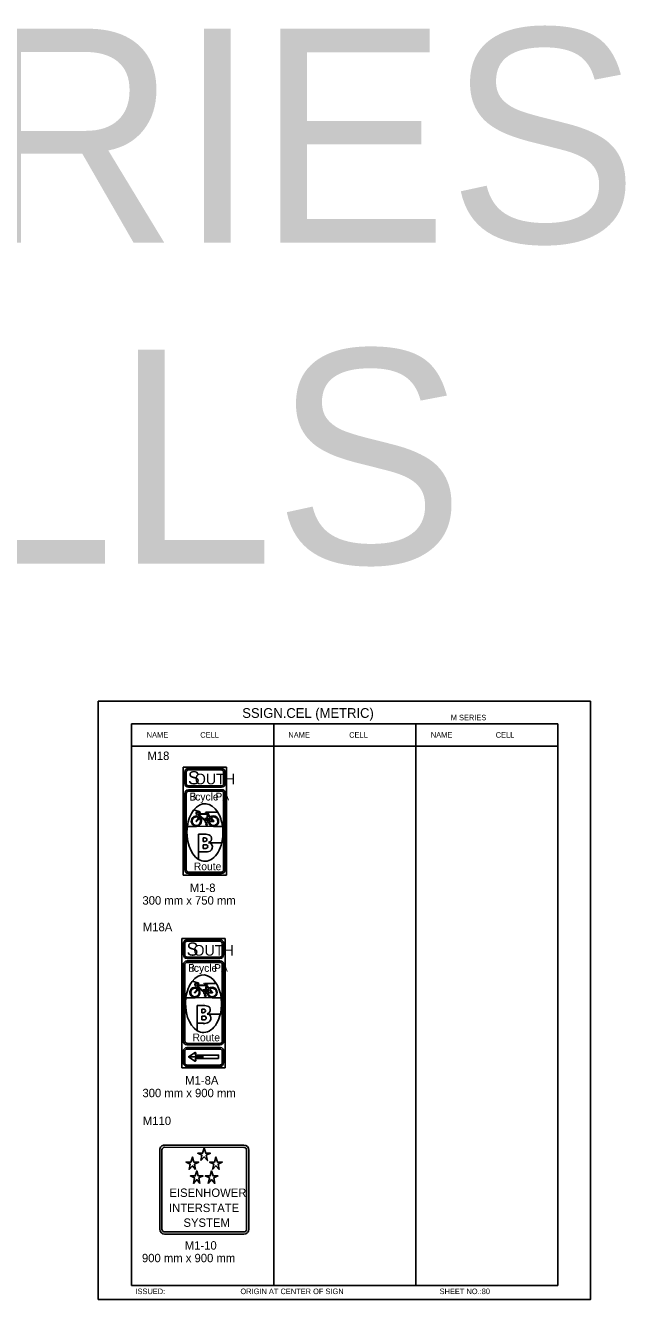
# Model space of a CAD drawing. Extents: x -12 to 6962, y -3756 to 679.
# Drawn here: x 3697.8 to 3911.5, y 225.3 to 679.1 of the extents above; entities that cross this region are included whole.
import ezdxf

# ---------------------------------------------------------------- set-up
doc = ezdxf.new("R2010")
doc.units = 0
for name, color, linetype in [('Level 1', 7, 'Continuous'), ('Level 2', 7, 'Continuous'), ('Level 3', 7, 'Continuous'), ('Level 61', 7, 'Continuous')]:
    doc.layers.add(name, color=color, linetype=linetype)

msp = doc.modelspace()

# ---------------------------------------------------------------- linework, layer by layer
at = {"layer": 'Level 1'}
for p, q in [((3887.39, 430.35), (3735.63, 430.35)), ((3735.63, 430.35), (3735.63, 230.35)), ((3786.22, 430.35), (3786.22, 230.35)), ((3836.8, 430.35), (3836.8, 230.35)), ((3887.39, 430.35), (3887.39, 230.35)), ((3887.39, 422.43), (3735.63, 422.43)), ((3769.39, 414.94), (3753.99, 414.94)), ((3753.99, 414.94), (3753.99, 376.49)), ((3754.6, 413.24), (3754.56, 409.01)), ((3755.06, 409.01), (3755.06, 413.14)), ((3755.83, 413.91), (3767.6, 413.91)), ((3767.6, 414.46), (3755.86, 414.45)), ((3768.37, 413.14), (3768.37, 409.01)), ((3768.92, 409.01), (3768.92, 413.14)), ((3769.39, 414.94), (3769.39, 376.49)), ((3754.56, 378.32), (3754.56, 405.55)), ((3755.09, 405.54), (3755.05, 378.3)), ((3755.83, 406.81), (3763.23, 406.8)), ((3768.37, 378.32), (3768.37, 405.88)), ((3768.92, 405.88), (3768.92, 378.32)), ((3760.04, 398.94), (3757.73, 399.65)), ((3757.73, 399.65), (3760.04, 398.94)), ((3757.73, 399.65), (3757.73, 399.65)), ((3759.16, 396.35), (3758.67, 395.8)), ((3758.83, 395.69), (3759.38, 396.3)), ((3759.16, 398), (3759.16, 398.22)), ((3759.33, 397.07), (3759.16, 396.35)), ((3759.55, 399.05), (3759.27, 399.1)), ((3759.27, 399.1), (3760.04, 398.94)), ((3759.71, 398.77), (3759.38, 397.4)), ((3759.38, 396.3), (3759.55, 396.96)), ((3759.55, 396.96), (3759.55, 396.96)), ((3759.71, 397.62), (3759.6, 397.23)), ((3761.86, 395.69), (3759.71, 397.62)), ((3759.77, 398.28), (3760.04, 398.94)), ((3762.63, 398.28), (3759.77, 398.28)), ((3761.64, 395.69), (3761.64, 395.69)), ((3762.08, 396.63), (3761.69, 396.63)), ((3761.86, 395.69), (3761.86, 395.69)), ((3761.97, 398.77), (3762.63, 398.55)), ((3763.23, 398.88), (3762.02, 398.88)), ((3762.24, 394.48), (3762.08, 395.14)), ((3762.85, 397.89), (3762.35, 395.69)), ((3762.35, 395.2), (3762.46, 394.48)), ((3762.46, 395.64), (3763.01, 395.69)), ((3763.01, 395.42), (3762.46, 395.31)), ((3762.63, 398.55), (3762.63, 398.28)), ((3763.62, 397.01), (3762.85, 397.89)), ((3762.9, 398.55), (3762.9, 398.22)), ((3762.9, 398.22), (3763.67, 397.12)), ((3763.23, 398.88), (3763.23, 398.88)), ((3763.23, 398.88), (3763.23, 398.88)), ((3766.31, 398.88), (3763.23, 398.88)), ((3766.31, 398.88), (3763.23, 398.88)), ((3763.23, 395.69), (3764.55, 395.8)), ((3764.72, 395.58), (3763.29, 395.47)), ((3763.29, 395.47), (3763.29, 395.47)), ((3763.62, 397.01), (3763.62, 397.01)), ((3764.55, 395.8), (3763.67, 396.79)), ((3763.95, 396.85), (3763.95, 396.85)), ((3763.95, 396.85), (3764.77, 395.8)), ((3758.67, 393.77), (3755.48, 393.77)), ((3755.48, 393.77), (3758.67, 393.77)), ((3755.48, 393.77), (3755.48, 393.77)), ((3758.67, 393.77), (3764.77, 393.88)), ((3758.67, 393.77), (3764.77, 393.88)), ((3761.69, 391.02), (3759.38, 391.02)), ((3759.38, 391.02), (3759.38, 382.11)), ((3762.08, 394.48), (3762.24, 394.48)), ((3762.52, 394.32), (3762.08, 394.32)), ((3762.46, 394.48), (3762.52, 394.48)), ((3764.77, 393.77), (3767.91, 393.77)), ((3764.77, 393.77), (3767.91, 393.77)), ((3761.09, 388.43), (3761.09, 389.7)), ((3761.09, 389.7), (3761.69, 389.7)), ((3761.69, 388.43), (3761.09, 388.43)), ((3761.09, 387.28), (3762.02, 387.28)), ((3761.09, 385.96), (3761.09, 387.28)), ((3762.13, 385.96), (3761.09, 385.96)), ((3767.63, 387.99), (3763.01, 388.05)), ((3767.74, 387.99), (3763.01, 387.99)), ((3767.74, 388.05), (3767.63, 387.99)), ((3761.69, 384.69), (3759.38, 384.69)), ((3759.38, 384.69), (3759.38, 382.11)), ((3755.83, 377.55), (3767.6, 377.55)), ((3767.6, 377), (3755.83, 377)), ((3769.39, 376.49), (3753.99, 376.49)), ((3768.92, 353.92), (3753.52, 353.92)), ((3753.52, 353.92), (3753.52, 307.78)), ((3768.92, 353.92), (3768.92, 307.78)), ((3754.07, 352.11), (3754.08, 348.04)), ((3754.54, 348.02), (3754.53, 352.15)), ((3755.3, 352.92), (3767.09, 352.93)), ((3767.1, 353.46), (3755.39, 353.43)), ((3767.85, 352.16), (3767.87, 348.02)), ((3768.37, 348.03), (3768.39, 352.18)), ((3755.31, 345.87), (3762.76, 345.88)), ((3754.03, 317.32), (3754.03, 344.59)), ((3754.54, 344.59), (3754.57, 317.33)), ((3767.88, 317.31), (3767.88, 344.6)), ((3768.38, 344.59), (3768.38, 317.32)), ((3759.57, 337.92), (3757.26, 338.63)), ((3757.26, 338.63), (3759.57, 337.92)), ((3757.26, 338.63), (3757.26, 338.63)), ((3758.69, 336.98), (3758.69, 337.2)), ((3758.85, 336.05), (3758.69, 335.33)), ((3759.07, 338.03), (3758.8, 338.08)), ((3758.8, 338.08), (3759.57, 337.92)), ((3759.24, 337.75), (3758.91, 336.38)), ((3758.91, 335.28), (3759.07, 335.94)), ((3759.07, 335.94), (3759.07, 335.94)), ((3759.24, 336.6), (3759.13, 336.21)), ((3761.38, 334.67), (3759.24, 336.6)), ((3759.29, 337.26), (3759.57, 337.92)), ((3762.15, 337.26), (3759.29, 337.26)), ((3761.49, 337.75), (3762.15, 337.53)), ((3762.76, 337.86), (3761.55, 337.86)), ((3762.37, 336.87), (3761.88, 334.67)), ((3762.15, 337.53), (3762.15, 337.26)), ((3763.14, 335.99), (3762.37, 336.87)), ((3762.43, 337.53), (3762.43, 337.2)), ((3762.43, 337.2), (3763.2, 336.1)), ((3762.76, 337.86), (3762.76, 337.86)), ((3762.76, 337.86), (3762.76, 337.86)), ((3765.84, 337.86), (3762.76, 337.86)), ((3765.84, 337.86), (3762.76, 337.86)), ((3763.14, 335.99), (3763.14, 335.99)), ((3764.08, 334.78), (3763.2, 335.77)), ((3763.47, 335.83), (3763.47, 335.83)), ((3763.47, 335.83), (3764.3, 334.78)), ((3758.19, 332.75), (3755, 332.75)), ((3755, 332.75), (3758.19, 332.75)), ((3755, 332.75), (3755, 332.75)), ((3758.69, 335.33), (3758.19, 334.78)), ((3758.19, 332.75), (3764.3, 332.86)), ((3758.19, 332.75), (3764.3, 332.86)), ((3758.36, 334.67), (3758.91, 335.28)), ((3761.6, 335.61), (3761.22, 335.61)), ((3761.38, 334.67), (3761.38, 334.67)), ((3761.77, 333.46), (3761.6, 334.12)), ((3761.6, 333.46), (3761.77, 333.46)), ((3762.04, 333.3), (3761.6, 333.3)), ((3761.88, 334.18), (3761.99, 333.46)), ((3761.99, 334.62), (3762.54, 334.67)), ((3762.54, 334.4), (3761.99, 334.29)), ((3761.99, 333.46), (3762.04, 333.46)), ((3762.76, 334.67), (3764.08, 334.78)), ((3764.24, 334.56), (3762.81, 334.45)), ((3762.81, 334.45), (3762.81, 334.45)), ((3764.3, 332.75), (3767.43, 332.75)), ((3764.3, 332.75), (3767.43, 332.75)), ((3761.22, 330), (3758.91, 330)), ((3758.91, 330), (3758.91, 321.09)), ((3760.61, 327.41), (3760.61, 328.68)), ((3760.61, 328.68), (3761.22, 328.68)), ((3761.22, 327.41), (3760.61, 327.41)), ((3761.23, 330.85), (3761.23, 330.85)), ((3767.27, 326.97), (3762.54, 326.97)), ((3767.16, 326.97), (3762.54, 326.97)), ((3767.27, 326.97), (3767.16, 326.97)), ((3761.22, 323.67), (3758.91, 323.67)), ((3758.91, 323.67), (3758.91, 321.09)), ((3760.61, 326.26), (3761.55, 326.26)), ((3760.61, 324.94), (3760.61, 326.26)), ((3761.55, 324.94), (3760.61, 324.94)), ((3754.03, 309.63), (3754.03, 313.73)), ((3754.54, 313.73), (3754.54, 309.62)), ((3767.13, 316.01), (3755.31, 316.04)), ((3755.31, 315.01), (3767.22, 315.01)), ((3755.34, 316.56), (3767.11, 316.54)), ((3767.1, 314.5), (3755.36, 314.47)), ((3767.88, 309.6), (3767.89, 313.73)), ((3768.38, 313.73), (3768.37, 309.61)), ((3755.28, 308.82), (3762.26, 308.82)), ((3755.88, 311.79), (3761.22, 311.79)), ((3768.92, 307.78), (3753.52, 307.78)), ((3745.61, 250.36), (3745.61, 278.57)), ((3746.41, 250.36), (3746.41, 278.57)), ((3747.38, 280.33), (3775.59, 280.28)), ((3747.38, 279.54), (3775.59, 279.49)), ((3776.56, 278.52), (3776.56, 250.36)), ((3777.35, 278.52), (3777.35, 250.36)), ((3761.48, 264.45), (3761.48, 264.45)), ((3775.59, 249.39), (3747.37, 249.39)), ((3775.59, 248.6), (3747.37, 248.6)), ((3735.63, 230.35), (3887.39, 230.35))]:
    msp.add_line(p, q, dxfattribs=at)
for points in [[(3755.83, 407.75), (3761.14, 407.74), (3761.14, 408.23), (3755.83, 408.24)], [(3763.23, 406.8), (3763.23, 406.31), (3755.83, 406.32)], [(3767.6, 408.24), (3761.14, 408.23), (3761.14, 407.74), (3767.6, 407.75)], [(3767.87, 406.32), (3763.23, 406.31), (3763.23, 406.8), (3767.76, 406.81)], [(3761.69, 396.35), (3761.86, 396.35), (3761.97, 395.91), (3759.77, 397.89), (3759.77, 398.11), (3762.63, 398.11)], [(3762.63, 398.11), (3762.24, 395.86), (3762.08, 396.35), (3762.08, 396.35)], [(3755.36, 346.76), (3760.67, 346.72), (3760.67, 347.21), (3755.31, 347.25)], [(3762.76, 345.88), (3762.76, 345.34), (3755.31, 345.36)], [(3767.1, 347.25), (3760.67, 347.21), (3760.67, 346.72), (3767.09, 346.75)], [(3767.11, 345.37), (3762.76, 345.34), (3762.75, 345.88), (3767.15, 345.89)], [(3761.22, 335.33), (3761.38, 335.33), (3761.49, 334.89), (3759.29, 336.87), (3759.29, 337.09), (3762.15, 337.09)], [(3762.15, 337.09), (3761.77, 334.84), (3761.6, 335.33), (3761.6, 335.33)], [(3758.21, 313.32), (3755.88, 311.79), (3758.09, 310.22)], [(3762.26, 308.82), (3762.26, 308.33), (3755.31, 308.35)], [(3766.61, 311.13), (3766.61, 312.34), (3758.3, 312.34), (3758.45, 313.08)], [(3758.45, 310.49), (3758.3, 311.13), (3766.61, 311.13)], [(3767.09, 308.33), (3762.26, 308.33), (3762.26, 308.82), (3767.1, 308.83)]]:
    msp.add_lwpolyline(points, dxfattribs=at)
for points in [[(3760.29, 274.77), (3760.68, 276.69), (3759.19, 277.41), (3760.9, 277.41), (3761.45, 279.17), (3762, 277.41), (3763.7, 277.41), (3762.22, 276.69), (3762.6, 274.77), (3761.45, 276.09)], [(3758.42, 271.63), (3758.04, 273.56), (3759.52, 274.27), (3757.82, 274.27), (3757.27, 276.03), (3756.72, 274.27), (3755.01, 274.27), (3756.5, 273.56), (3756.11, 271.63), (3757.27, 272.95)], [(3764.47, 271.63), (3764.86, 273.56), (3763.37, 274.27), (3765.08, 274.27), (3765.63, 276.03), (3766.18, 274.27), (3767.88, 274.27), (3766.4, 273.56), (3766.78, 271.63), (3765.63, 272.95)], [(3759.96, 266.68), (3759.58, 268.61), (3761.06, 269.32), (3759.36, 269.32), (3758.81, 271.08), (3758.26, 269.32), (3756.55, 269.32), (3758.04, 268.61), (3757.65, 266.68), (3758.81, 268)], [(3762.93, 266.68), (3763.32, 268.61), (3761.83, 269.32), (3763.54, 269.32), (3764.09, 271.08), (3764.64, 269.32), (3766.34, 269.32), (3764.86, 268.61), (3765.24, 266.68), (3764.09, 268)]]:
    msp.add_lwpolyline(points, close=True, dxfattribs=at)
for centre, radius, start, end in [((3755.82, 413.23), 1.22, 87.7761, 179.6778), ((3755.83, 413.14), 0.77, 90, 180), ((3767.6, 413.14), 1.32, 0, 90), ((3767.6, 413.14), 0.77, 0, 90), ((3755.83, 409.01), 1.26, 180, 270), ((3755.83, 409.01), 0.77, 180, 270), ((3767.6, 409.01), 0.77, 270, 0), ((3767.63, 409.04), 1.29, 268.7811, 358.7811), ((3755.83, 405.55), 1.27, 90, 180), ((3755.85, 405.56), 0.757, 91.5813, 181.5813), ((3767.87, 405.77), 1.05, 6.009, 96.009), ((3767.9, 405.85), 0.468, 3.3665, 93.3665), ((3759.09, 398.49), 0.513, 159.1615, 272.6458), ((3759.26, 398.4), 0.703, 93.5802, 156.6766), ((3759.12, 398.5), 0.333, 112.3313, 268.0566), ((3759.3, 398.09), 0.773, 60.5974, 112.6757), ((3761.78, 386.75), 4.25, 64.9158, 91.7117), ((3762.52, 389.42), 1.59, 329.8958, 47.996), ((3761.82, 389.08), 0.628, 261.5002, 98.4998), ((3762.06, 386.64), 0.663, 271.195, 96.3845), ((3762.44, 389.89), 1.92, 287.0058, 319.0273), ((3762.91, 386.58), 1.47, 27.5459, 86.3018), ((3762.58, 386.52), 1.79, 303.8976, 24.4336), ((3761.95, 388.89), 4.19, 266.1205, 292.9165), ((3755.86, 378.29), 1.29, 178.7811, 268.7811), ((3755.82, 378.32), 0.764, 180.8462, 270.8462), ((3767.6, 378.32), 0.77, 270, 0), ((3767.6, 378.32), 1.32, 270, 0), ((3755.36, 352.14), 1.29, 88.7484, 181.2516), ((3755.3, 352.15), 0.769, 90, 180), ((3767.08, 352.17), 0.762, 359.4239, 89.4239), ((3767.1, 352.18), 1.28, 0, 90), ((3755.31, 344.59), 1.28, 90, 180), ((3755.36, 348.04), 1.28, 180, 270), ((3755.31, 348.02), 0.769, 180, 270), ((3755.31, 344.59), 0.769, 90, 180), ((3767.09, 348.03), 1.28, 270, 0), ((3767.1, 348.02), 0.769, 270, 0), ((3767.11, 344.6), 0.769, 0, 90), ((3767.12, 344.62), 1.27, 358.3901, 88.3901), ((3758.58, 337.51), 0.513, 159.1615, 272.6458), ((3758.75, 337.41), 0.703, 93.5802, 156.6766), ((3758.61, 337.51), 0.333, 112.3313, 268.0566), ((3758.79, 337.11), 0.773, 60.5974, 112.6757), ((3761.26, 325.76), 4.25, 64.9158, 91.7117), ((3761.31, 328.1), 0.628, 261.5002, 98.4998), ((3761.93, 328.9), 1.92, 287.0058, 319.0273), ((3762.4, 325.6), 1.47, 27.5459, 86.3018), ((3762.01, 328.44), 1.59, 329.8958, 47.996), ((3761.26, 327.9), 4.25, 268.2883, 295.0842), ((3761.54, 325.64), 0.673, 270.0016, 95.1911), ((3762.07, 325.54), 1.79, 303.8976, 24.4336), ((3755.31, 317.32), 1.28, 180, 270), ((3755.31, 313.73), 1.28, 90, 180), ((3755.32, 313.69), 0.787, 87.0354, 177.0354), ((3755.34, 317.33), 0.769, 180, 270), ((3758.29, 313.16), 0.181, 333.9808, 116.3795), ((3767.11, 313.72), 0.778, 0.6929, 90.6929), ((3767.11, 317.31), 0.769, 270, 0), ((3767.1, 317.29), 1.28, 271.1178, 1.1178), ((3767.16, 313.79), 1.22, 357.0683, 87.0683), ((3755.31, 309.63), 1.28, 180, 270), ((3755.31, 309.59), 0.768, 177.6203, 267.6203), ((3758.23, 310.42), 0.236, 235.2393, 17.6842), ((3767.09, 309.61), 1.28, 270, 0), ((3767.1, 309.61), 0.778, 269.3071, 359.3071), ((3747.37, 278.57), 1.76, 89.8898, 180), ((3747.37, 278.57), 0.968, 89.8898, 180), ((3775.59, 278.52), 1.76, 360, 89.8898), ((3775.59, 278.52), 0.968, 360, 89.8898), ((3747.37, 250.36), 1.76, 180, 270), ((3747.37, 250.36), 0.968, 180, 270), ((3775.59, 250.36), 1.76, 270, 0), ((3775.59, 250.36), 0.968, 270, 0)]:
    msp.add_arc(centre, radius, start, end, dxfattribs=at)
for centre, major_axis, ratio, start_param, end_param in [((3761.72, 391.63), (0, 10.25), 0.625, 0.681043, 1.354999), ((3761.72, 391.63), (0, 10.25), 0.625, 5.495524, 6.964212), ((3758.67, 395.67), (0, 1.84), 0.980405, 5.904281, 9.426492), ((3758.67, 395.67), (0, 1.53), 0.980405, 5.837201, 11.962836), ((3758.67, 395.67), (0, 0.135), 0.980405, 0.28257, 4.644742), ((3758.67, 395.67), (0, 1.84), 0.980405, 3.143224, 5.749303), ((3761.73, 396.48), (0, 0.0768), 0.980405, 6.198627, 9.509336), ((3762.14, 395.47), (0, 0.339), 0.980405, 0.989899, 3.006996), ((3761.98, 398.81), (0, 0.049), 0.980405, 0, 2.796454), ((3762.14, 396.48), (0, 0.0768), 0.980405, 3.057035, 6.187257), ((3762.14, 395.47), (0, 0.339), 0.980405, 3.623586, 4.496485), ((3762.14, 395.47), (0, 0.339), 0.980405, 5.179197, 5.449444), ((3762.23, 400.08), (0, -1.71), 0.980405, 0.392221, 0.656181), ((3764.8, 395.67), (0, 1.84), 0.980405, 0.763852, 1.583043), ((3764.8, 395.67), (0, 1.84), 0.980405, 1.700606, 3.158212), ((3763.21, 398.79), (0, -0.0735), 0.980405, 0.518242, 3.141593), ((3764.8, 395.67), (0, 1.53), 0.980405, 0.784871, 1.568436), ((3764.8, 395.67), (0, 1.53), 0.980405, 1.707963, 6.913561), ((3764.8, 395.67), (0, 1.84), 0.980405, 3.158221, 6.92157), ((3764.8, 395.67), (0, 0.135), 0.980405, 2.368136, 6.553573), ((3761.72, 391.63), (0, 10.25), 0.625, 4.92769, 5.495518), ((3761.72, 391.63), (0, 10.25), 0.625, 1.356133, 2.771264), ((3762.14, 394.4), (0, 0.0768), 0.980405, 6.198627, 9.509336), ((3762.56, 394.4), (0, 0.0768), 0.980405, 3.057035, 6.367743), ((3761.72, 391.63), (0, 10.25), 0.625, 4.355608, 4.926062), ((3761.72, 391.63), (0, 10.25), 0.625, 2.771277, 4.355641), ((3761.21, 330.65), (0, 10.25), 0.625, 5.495524, 6.964212), ((3761.21, 330.65), (0, 10.25), 0.625, 0.681043, 1.354999), ((3758.16, 334.68), (0, 1.84), 0.980405, 5.904281, 9.426492), ((3758.16, 334.68), (0, 1.53), 0.980405, 5.837201, 11.962836), ((3758.16, 334.68), (0, 1.84), 0.980405, 3.143224, 5.749303), ((3761.46, 337.83), (0, 0.049), 0.980405, 0, 2.796454), ((3761.71, 339.1), (0, -1.71), 0.980405, 0.392221, 0.656181), ((3764.29, 334.68), (0, 1.84), 0.980405, 0.763852, 1.583043), ((3762.7, 337.81), (0, -0.0735), 0.980405, 0.518242, 3.141593), ((3764.29, 334.68), (0, 1.53), 0.980405, 1.707963, 6.913561), ((3764.29, 334.68), (0, 1.84), 0.980405, 3.158221, 6.92157), ((3761.21, 330.65), (0, 10.25), 0.625, 4.92769, 5.495518), ((3761.21, 330.65), (0, 10.25), 0.625, 1.356133, 2.771264), ((3758.16, 334.68), (0, 0.135), 0.980405, 0.28257, 4.644742), ((3761.21, 335.5), (0, 0.0768), 0.980405, 6.198627, 9.509336), ((3761.62, 334.48), (0, 0.339), 0.980405, 0.989899, 3.006996), ((3761.62, 333.42), (0, 0.0768), 0.980405, 6.198627, 9.509336), ((3761.62, 335.5), (0, 0.0768), 0.980405, 3.057035, 6.187257), ((3761.62, 334.48), (0, 0.339), 0.980405, 3.623586, 4.496485), ((3761.62, 334.48), (0, 0.339), 0.980405, 5.179197, 5.449444), ((3762.05, 333.42), (0, 0.0768), 0.980405, 3.057035, 6.367743), ((3764.29, 334.68), (0, 1.84), 0.980405, 1.700606, 3.158212), ((3764.29, 334.68), (0, 1.53), 0.980405, 0.784871, 1.568436), ((3764.29, 334.68), (0, 0.135), 0.980405, 2.368136, 6.553573), ((3761.21, 330.65), (0, 10.25), 0.625, 4.355608, 4.926062), ((3761.21, 330.65), (0, 10.25), 0.625, 2.771277, 4.355641)]:
    msp.add_ellipse(centre, major_axis=major_axis, ratio=ratio, start_param=start_param, end_param=end_param, dxfattribs=at)
at = {"layer": 'Level 61'}
msp.add_lwpolyline([(3723.76, 225.31), (3899.02, 225.31), (3899.02, 438.4), (3723.76, 438.4)], close=True, dxfattribs=at)

# ---------------------------------------------------------------- texts
at = {"layer": 'Level 1'}
for s, height, p in [('S', 4.69, (3755.67, 408.78)), ('OUTH', 3.796, (3758.11, 408.78)), ('B', 2.74, (3756.25, 403.03)), ('icycle', 2.743, (3757.44, 403.03)), ('PA', 2.742, (3765.45, 403.04)), ('Route', 2.743, (3757.78, 378.2)), ('S', 4.69, (3755.19, 347.76)), ('OUTH', 3.796, (3757.63, 347.76)), ('icycle', 2.743, (3756.96, 342.01)), ('B', 2.74, (3755.77, 342.01)), ('PA', 2.742, (3764.98, 342.02)), ('Route', 2.743, (3757.31, 317.28)), ('EISENHOWER', 3, (3749.08, 261.84)), ('INTERSTATE', 3, (3748.94, 256.45)), ('SYSTEM', 3, (3754.09, 251.19))]:
    msp.add_text(s, height=height, dxfattribs=at).set_placement(p)
at = {"layer": 'Level 2'}
for s, p in [('M18', (3741.25, 417.46)), ('M18A', (3739.62, 356.47)), ('M110', (3739.62, 287.44))]:
    msp.add_text(s, height=3, dxfattribs=at).set_placement(p)
at = {"layer": 'Level 3'}
for s, height, p in [('M-SERIES', 76.194, (3423.65, 601.72)), ('CELLS', 76.194, (3531.37, 487.43)), ('SSIGN.CEL (METRIC)', 3.4642, (3775.02, 432.46)), ('M SERIES', 1.979, (3849.26, 431.59)), ('NAME', 1.98, (3740.99, 425.39)), ('CELL', 1.98, (3760.07, 425.39)), ('NAME', 1.98, (3791.44, 425.39)), ('CELL', 1.98, (3813.09, 425.39)), ('NAME', 1.98, (3842.17, 425.39)), ('CELL', 1.98, (3865.29, 425.39)), ('M1-8', 3, (3756.34, 370.44)), ('300 mm x 750 mm', 3, (3739.47, 365.94)), ('M1-8A', 3, (3754.71, 301.86)), ('300 mm x 900 mm', 3, (3739.47, 297.36)), ('M1-10', 3, (3754.54, 243.08)), ('900 mm x 900 mm', 3, (3739.29, 238.58)), ('ISSUED:', 1.98, (3736.98, 227.23)), ('ORIGIN AT CENTER OF SIGN', 1.9795, (3774.36, 227.23)), ('SHEET NO.:80', 1.9795, (3845.29, 227.23))]:
    msp.add_text(s, height=height, dxfattribs=at).set_placement(p)

doc.saveas('drawing.dxf')
